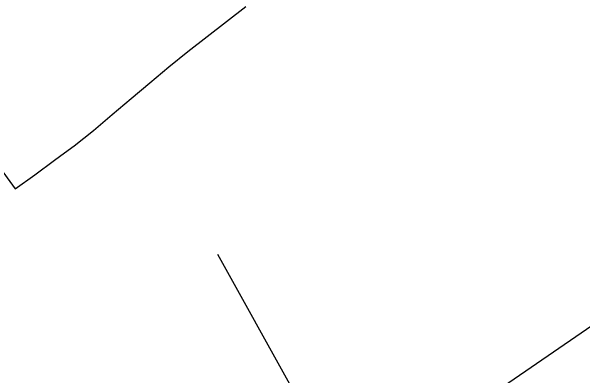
# Model space of a CAD drawing. Extents: x -783978 to -783565, y -1064821 to -1064596.
# Drawn here: x -783953.66 to -783930.06, y -1064776.5 to -1064761.44 of the extents above; entities that cross this region are included whole.
import ezdxf

# ---------------------------------------------------------------- set-up
doc = ezdxf.new("R2010")
doc.units = 0
for name, color, linetype in [('PS 01_02_501', 7, 'Continuous'), ('PS 01_02_502', 7, 'Continuous'), ('SO 01_50_01', 7, 'Continuous')]:
    doc.layers.add(name, color=color, linetype=linetype)

msp = doc.modelspace()

# ---------------------------------------------------------------- linework, layer by layer
at = {"layer": 'PS 01_02_501'}
msp.add_lwpolyline([(-783952.311, -1064789.972), (-783925.027, -1064771.233), (-783922.857, -1064767.935), (-783921.132, -1064767.225), (-783922.344, -1064769.056), (-783920.816, -1064771.043), (-783917.67, -1064770.417), (-783911.05, -1064766.471), (-783887.429, -1064753.525), (-783871.436, -1064748.425), (-783783.828, -1064700.439), (-783789.362, -1064690.348), (-783735.226, -1064660.707), (-783727.19, -1064659.072), (-783724.297, -1064658.484), (-783715.521, -1064653.988), (-783697.391, -1064644.148), (-783676.268, -1064633.506), (-783655.138, -1064621.894)], dxfattribs=at)
at = {"layer": 'PS 01_02_502'}
msp.add_lwpolyline([(-783952.311, -1064789.972), (-783925.027, -1064771.233), (-783922.857, -1064767.935), (-783921.132, -1064767.225), (-783922.344, -1064769.056), (-783920.816, -1064771.043), (-783917.67, -1064770.417), (-783911.05, -1064766.471), (-783887.429, -1064753.525), (-783871.436, -1064748.425), (-783783.828, -1064700.439), (-783789.362, -1064690.348), (-783735.226, -1064660.707), (-783727.19, -1064659.072), (-783724.297, -1064658.484), (-783715.521, -1064653.988), (-783697.391, -1064644.148), (-783676.268, -1064633.506), (-783655.138, -1064621.894)], dxfattribs=at)
at = {"layer": 'SO 01_50_01'}
for p, q in [((-783944.772, -1064761.859), (-783943.971, -1064761.243)), ((-783945.573, -1064762.477), (-783944.772, -1064761.859)), ((-783958.308, -1064762.199), (-783953.511, -1064768.778)), ((-783946.373, -1064763.096), (-783945.573, -1064762.477)), ((-783947.162, -1064763.735), (-783946.373, -1064763.096)), ((-783947.941, -1064764.392), (-783947.162, -1064763.735)), ((-783948.719, -1064765.05), (-783947.941, -1064764.392)), ((-783949.497, -1064765.709), (-783948.719, -1064765.05)), ((-783950.274, -1064766.37), (-783949.497, -1064765.709)), ((-783951.07, -1064766.996), (-783950.274, -1064766.37)), ((-783951.475, -1064767.295), (-783951.07, -1064766.996)), ((-783951.881, -1064767.595), (-783951.475, -1064767.295)), ((-783952.692, -1064768.195), (-783951.881, -1064767.595)), ((-783953.511, -1064768.778), (-783952.692, -1064768.195)), ((-783945.142, -1064771.484), (-783938.583, -1064783.283))]:
    msp.add_line(p, q, dxfattribs=at)

doc.saveas('drawing.dxf')
